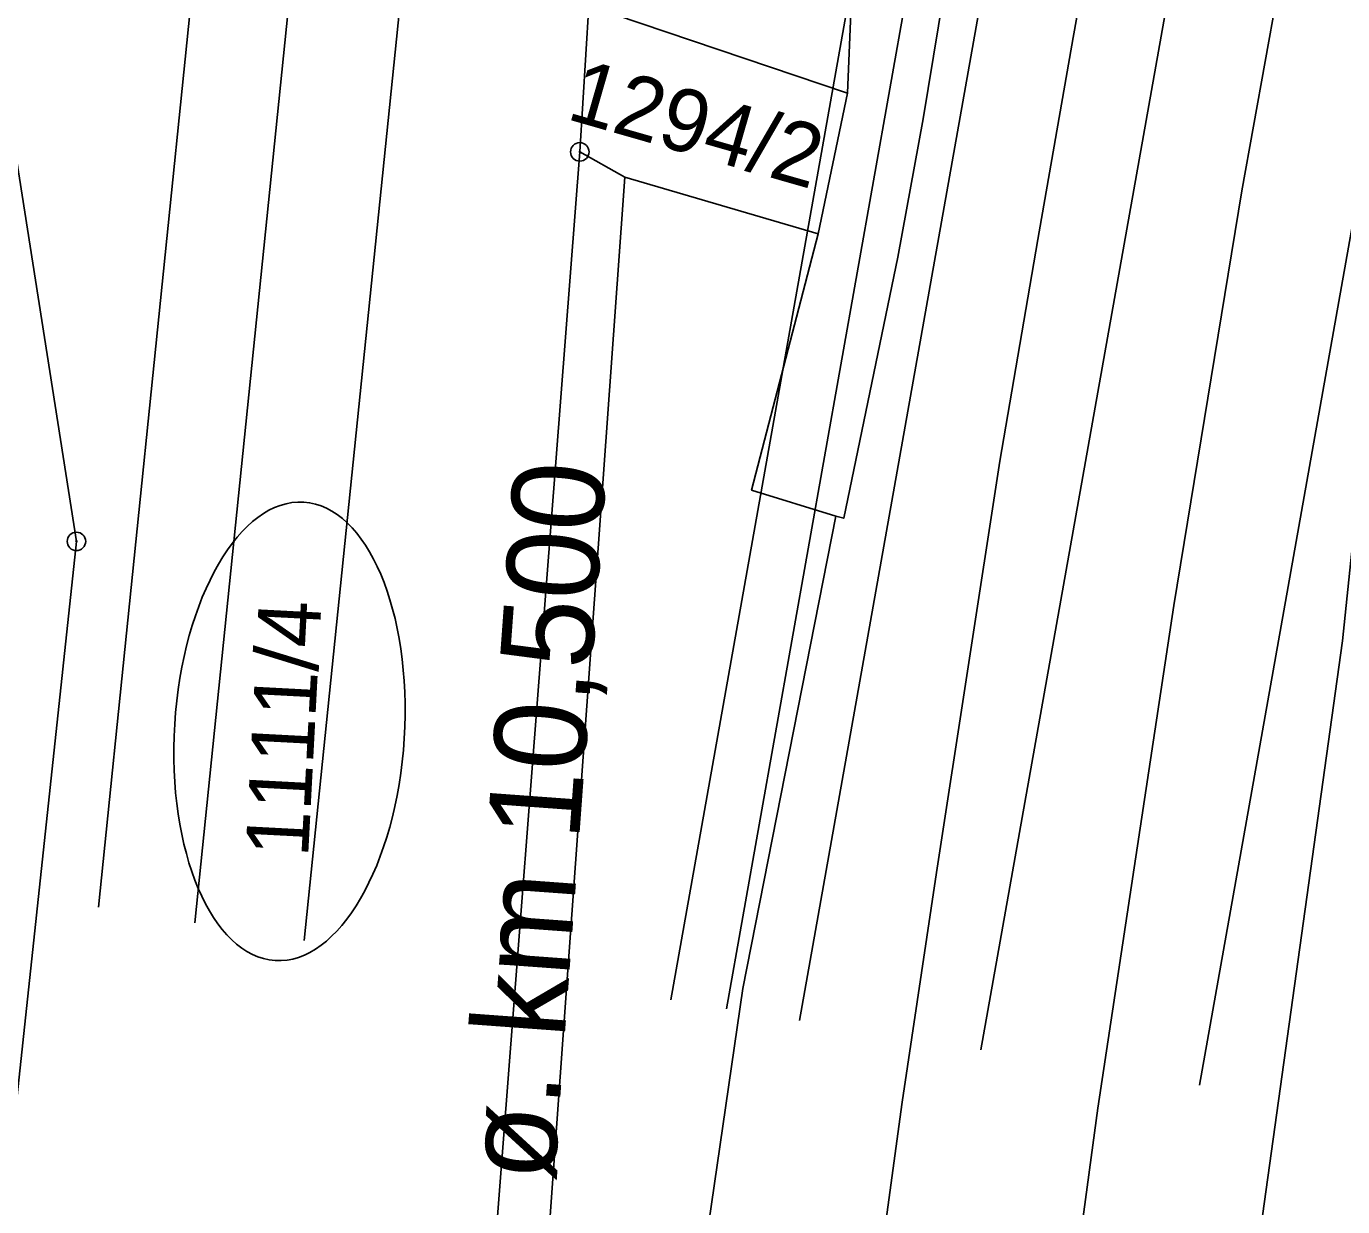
# Model space of a CAD drawing. Extents: x -537341 to -532984, y -1143469 to -1141314.
# Drawn here: x -534616.3 to -534544.9, y -1143022.1 to -1142958.1 of the extents above; entities that cross this region are included whole.
import ezdxf

# ---------------------------------------------------------------- set-up
doc = ezdxf.new("R2010")
doc.units = 0
for name, color, linetype in [('Hranice parcel', 7, 'Continuous'), ('parcelní_č_2000', 7, 'Continuous'), ('u_II_etapa', 7, 'Continuous'), ('u_km_popis', 7, 'Continuous'), ('u_obec_Horní_Moš', 7, 'Continuous'), ('u_pricne', 7, 'Continuous'), ('U_SOUKROMÉ', 7, 'Continuous'), ('u_SŽDC', 7, 'Continuous'), ('u_ŘSD', 7, 'Continuous'), ('Vnitřní kresba', 7, 'Continuous'), ('Značky bodu BP', 7, 'Continuous')]:
    doc.layers.add(name, color=color, linetype=linetype)

msp = doc.modelspace()

# ---------------------------------------------------------------- linework, layer by layer
at = {"layer": 'Hranice parcel'}
for p, q in [((-534571.73, -1142961.74), (-534571.26, -1142950.61)), ((-534586.25, -1142964.92), (-534585.76, -1142957)), ((-534585.76, -1142957), (-534571.73, -1142961.74)), ((-534573.32, -1142969.37), (-534571.73, -1142961.74)), ((-534583.8, -1142966.3), (-534586.25, -1142964.92)), ((-534573.32, -1142969.37), (-534583.8, -1142966.3))]:
    msp.add_line(p, q, dxfattribs=at)
for points in [[(-534531.1, -1142789.76), (-534533.47, -1142799.68), (-534540.49, -1142829.02), (-534548.41, -1142861.98), (-534552.45, -1142879.68), (-534553.59, -1142884.83), (-534557.69, -1142904.87), (-534561.93, -1142928.27), (-534564.73, -1142945.32), (-534564.18, -1142947.49), (-534564.85, -1142951.5), (-534565.68, -1142951.38), (-534567.63, -1142963.12), (-534568.99, -1142970.64), (-534571.93, -1142984.8), (-534572.36, -1142984.68)], [(-534617.67, -1142959.89), (-534613.56, -1142986.05), (-534618.66, -1143033.52), (-534625.07, -1143114.25), (-534627.4, -1143134.22), (-534628.95, -1143159.39)], [(-534604.52, -1143177.64), (-534604.14, -1143175.04), (-534601.84, -1143155.45), (-534598.69, -1143129.2), (-534598.15, -1143118.76), (-534586.25, -1142964.92)], [(-534601.57, -1143177.46), (-534598.82, -1143155.7), (-534595.54, -1143129.57), (-534583.8, -1142966.3)], [(-534572.36, -1142984.68), (-534576.93, -1142983.27), (-534573.32, -1142969.37)], [(-534543.53, -1142978.55), (-534544.88, -1142991.45), (-534549.21, -1143022.63), (-534552.02, -1143047.59), (-534553.94, -1143062.92), (-534556.87, -1143095.87), (-534559.56, -1143122.71), (-534561.15, -1143142.68), (-534562.36, -1143169.1), (-534564.99, -1143179.68)], [(-534595.53, -1143177.84), (-534594.92, -1143158.56), (-534592.55, -1143138.82), (-534591.84, -1143119.23), (-534586.69, -1143077.63), (-534582.51, -1143045.4), (-534577.41, -1143010.31), (-534572.36, -1142984.68)]]:
    msp.add_lwpolyline(points, dxfattribs=at)
at = {"layer": 'u_II_etapa'}
msp.add_ellipse((-534602.002, -1142996.356), major_axis=(-0.774, -12.434), ratio=0.50074, dxfattribs=at)
at = {"layer": 'u_obec_Horní_Moš'}
for p, q in [((-534571.26, -1142950.61), (-534571.73, -1142961.74)), ((-534571.73, -1142961.74), (-534573.32, -1142969.37))]:
    msp.add_line(p, q, dxfattribs=at)
for points in [[(-534572.36, -1142984.68), (-534571.93, -1142984.8), (-534568.99, -1142970.64), (-534567.63, -1142963.12), (-534565.68, -1142951.38)], [(-534573.32, -1142969.37), (-534576.93, -1142983.27), (-534572.36, -1142984.68)]]:
    msp.add_lwpolyline(points, dxfattribs=at)
at = {"layer": 'u_pricne'}
for p, q in [((-534601.109, -1142895.848), (-534612.361, -1143005.893)), ((-534595.886, -1142896.67), (-534607.141, -1143006.737)), ((-534589.947, -1142897.604), (-534601.204, -1143007.698)), ((-534581.309, -1143010.915), (-534561.951, -1142902.008)), ((-534558.94, -1142902.482), (-534578.3, -1143011.402)), ((-534554.973, -1142903.106), (-534574.336, -1143012.043)), ((-534545.116, -1142904.657), (-534564.487, -1143013.636)), ((-534533.254, -1142906.523), (-534552.634, -1143015.552))]:
    msp.add_line(p, q, dxfattribs=at)
at = {"layer": 'U_SOUKROMÉ'}
for p, q in [((-534571.73, -1142961.74), (-534571.26, -1142950.61)), ((-534585.76, -1142957), (-534571.73, -1142961.74))]:
    msp.add_line(p, q, dxfattribs=at)
at = {"layer": 'u_SŽDC'}
msp.add_line((-534586.25, -1142964.92), (-534585.76, -1142957), dxfattribs=at)
for points in [[(-534617.67, -1142959.89), (-534613.56, -1142986.05), (-534618.66, -1143033.52), (-534625.07, -1143114.25), (-534627.4, -1143134.22), (-534628.95, -1143159.39)], [(-534604.52, -1143177.64), (-534604.14, -1143175.04), (-534601.84, -1143155.45), (-534598.69, -1143129.2), (-534598.15, -1143118.76), (-534586.25, -1142964.92)]]:
    msp.add_lwpolyline(points, dxfattribs=at)
at = {"layer": 'u_ŘSD'}
for p, q in [((-534557.51, -1142947.99), (-534559.49, -1142958.72)), ((-534559.49, -1142958.72), (-534557.51, -1142947.99)), ((-534550.33, -1142967.04), (-534547.45, -1142951.09)), ((-534547.45, -1142951.09), (-534550.33, -1142967.04)), ((-534559.49, -1142958.72), (-534561.4, -1142969.67)), ((-534561.4, -1142969.67), (-534559.49, -1142958.72)), ((-534554.02, -1142989.52), (-534550.33, -1142967.04)), ((-534550.33, -1142967.04), (-534554.02, -1142989.52)), ((-534561.4, -1142969.67), (-534563.47, -1142981.69)), ((-534563.47, -1142981.69), (-534561.4, -1142969.67)), ((-534563.47, -1142981.69), (-534566.89, -1143004.02)), ((-534566.89, -1143004.02), (-534563.47, -1142981.69)), ((-534558.15, -1143016.8), (-534554.02, -1142989.52)), ((-534554.02, -1142989.52), (-534558.15, -1143016.8)), ((-534566.89, -1143004.02), (-534568.77, -1143016.47)), ((-534568.77, -1143016.47), (-534566.89, -1143004.02)), ((-534568.77, -1143016.47), (-534570.04, -1143025.85)), ((-534570.04, -1143025.85), (-534568.77, -1143016.47)), ((-534563.08, -1143053.59), (-534558.15, -1143016.8)), ((-534558.15, -1143016.8), (-534563.08, -1143053.59))]:
    msp.add_line(p, q, dxfattribs=at)
for points in [[(-534531.1, -1142789.76), (-534533.47, -1142799.68), (-534540.49, -1142829.02), (-534548.41, -1142861.98), (-534552.45, -1142879.68), (-534553.59, -1142884.83), (-534557.69, -1142904.87), (-534561.93, -1142928.27), (-534564.73, -1142945.32), (-534564.18, -1142947.49), (-534564.85, -1142951.5), (-534565.68, -1142951.38), (-534567.63, -1142963.12), (-534568.99, -1142970.64), (-534571.93, -1142984.8), (-534572.36, -1142984.68)], [(-534564.99, -1143179.68), (-534562.36, -1143169.1), (-534561.15, -1143142.68), (-534559.56, -1143122.71), (-534556.87, -1143095.87), (-534553.94, -1143062.92), (-534552.02, -1143047.59), (-534549.21, -1143022.63), (-534544.88, -1142991.45), (-534543.53, -1142978.55)], [(-534572.36, -1142984.68), (-534577.41, -1143010.31), (-534582.51, -1143045.4), (-534586.69, -1143077.63), (-534591.84, -1143119.23), (-534592.55, -1143138.82), (-534594.92, -1143158.56), (-534595.53, -1143177.84)]]:
    msp.add_lwpolyline(points, dxfattribs=at)
at = {"layer": 'Vnitřní kresba'}
for p, q in [((-534559.49, -1142958.72), (-534557.51, -1142947.99)), ((-534550.33, -1142967.04), (-534547.45, -1142951.09)), ((-534561.4, -1142969.67), (-534559.49, -1142958.72)), ((-534554.02, -1142989.52), (-534550.33, -1142967.04)), ((-534563.47, -1142981.69), (-534561.4, -1142969.67)), ((-534566.89, -1143004.02), (-534563.47, -1142981.69)), ((-534558.15, -1143016.8), (-534554.02, -1142989.52)), ((-534568.77, -1143016.47), (-534566.89, -1143004.02)), ((-534570.04, -1143025.85), (-534568.77, -1143016.47)), ((-534563.08, -1143053.59), (-534558.15, -1143016.8))]:
    msp.add_line(p, q, dxfattribs=at)
at = {"layer": 'Značky bodu BP'}
for centre, radius in [((-534586.25, -1142964.92), 0.5), ((-534586.25, -1142964.92), 0.0303), ((-534613.56, -1142986.05), 0.5), ((-534613.56, -1142986.05), 0.0303)]:
    msp.add_circle(centre, radius, dxfattribs=at)

# ---------------------------------------------------------------- texts
at = {"layer": 'parcelní_č_2000'}
for s, rotation, p in [('1294/2', 344, (-534587.051, -1142963.114)), ('1111/4', 87, (-534600.995, -1143003.23))]:
    msp.add_text(s, height=3.4, rotation=rotation, dxfattribs=at).set_placement(p)
at = {"layer": 'u_km_popis'}
msp.add_text('ø. km 10,500', height=5, rotation=85.82224, dxfattribs=at).set_placement((-534587.648, -1143020.852))

doc.saveas('drawing.dxf')
